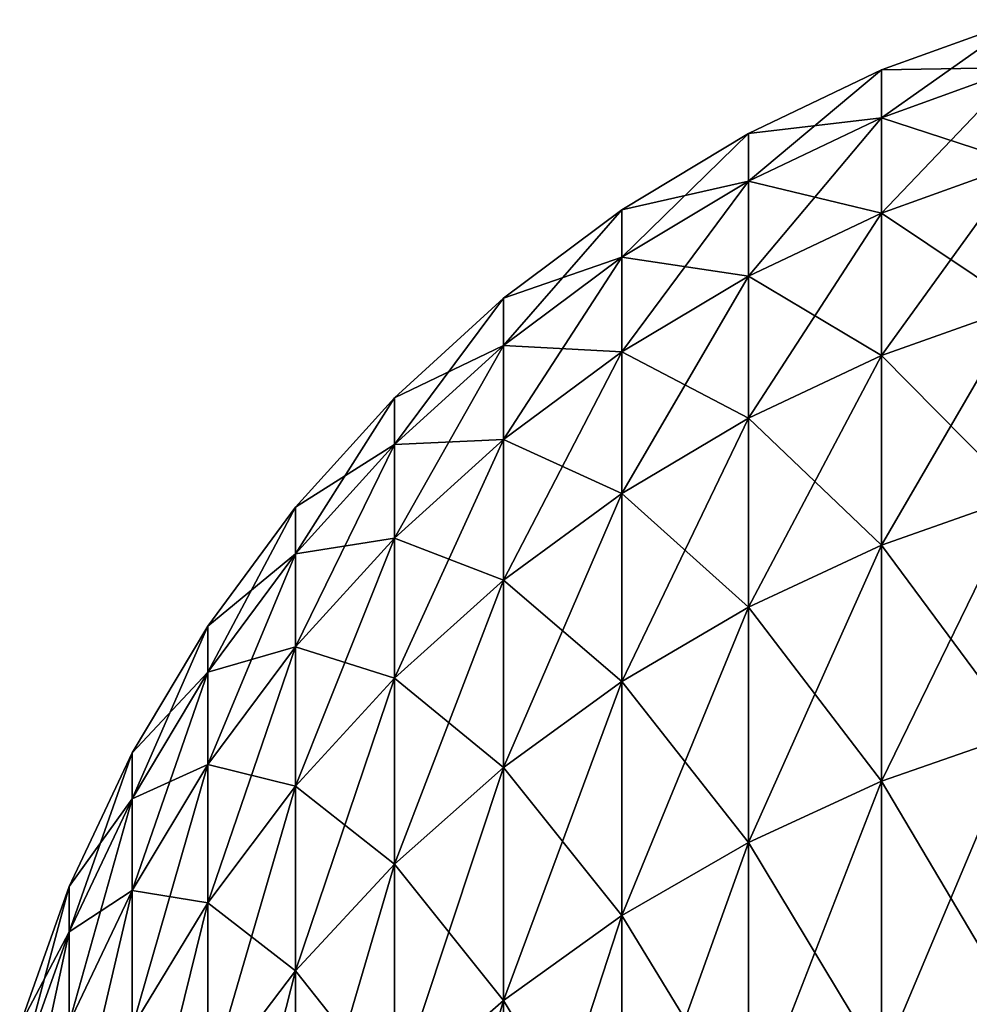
# Model space of a CAD drawing. Header units: metres. Extents: x -46 to 104, y -30 to 30.
# Tile 366 of 656: x 17.543 to 18.172, y 11.299 to 11.952. Entities that reach past the tile are written whole.
import ezdxf

# ---------------------------------------------------------------- set-up
doc = ezdxf.new("R2010")
doc.units = ezdxf.units.M
doc.layers.add('solid_26_000_502_XXX', color=7, linetype='CONTINUOUS')

msp = doc.modelspace()

# ---------------------------------------------------------------- linework, layer by layer
at = {"layer": 'solid_26_000_502_XXX'}
for points in [[(18.205557, 11.951705, 611.692139), (18.113604, 11.918381, 611.693054), (18.113604, 11.918381, 612.306946)], [(18.205557, 11.951705, 611.692139), (18.205557, 11.920012, 611.077332), (18.113604, 11.918381, 611.693054)], [(18.205557, 11.951705, 612.307861), (18.113604, 11.918381, 612.306946), (18.113604, 11.886775, 612.920105)], [(18.205557, 11.951705, 612.307861), (18.205557, 11.951705, 611.692139), (18.113604, 11.918381, 612.306946)], [(18.205557, 11.920012, 612.922668), (18.205557, 11.951705, 612.307861), (18.113604, 11.886775, 612.920105)], [(18.205557, 11.951705, -0.307834), (18.113604, 11.918381, -0.306975), (18.113604, 11.918381, 0.306975)], [(18.205557, 11.951705, -0.307834), (18.205557, 11.920012, -0.922684), (18.113604, 11.918381, -0.306975)], [(18.205557, 11.951705, 0.307834), (18.113604, 11.918381, 0.306975), (18.113604, 11.886775, 0.920112)], [(18.205557, 11.951705, 0.307834), (18.205557, 11.951705, -0.307834), (18.113604, 11.918381, 0.306975)], [(18.205557, 11.920012, 0.922684), (18.205557, 11.951705, 0.307834), (18.113604, 11.886775, 0.920112)], [(18.113604, 11.918381, 611.693054), (18.025349, 11.876235, 611.694092), (18.025349, 11.876235, 612.305908)], [(18.113604, 11.918381, 611.693054), (18.113604, 11.886775, 611.079895), (18.025349, 11.876235, 611.694092)], [(18.113604, 11.918381, 612.306946), (18.025349, 11.876235, 612.305908), (18.025349, 11.844742, 612.91687)], [(18.113604, 11.918381, 612.306946), (18.113604, 11.918381, 611.693054), (18.025349, 11.876235, 612.305908)], [(18.113604, 11.886775, 612.920105), (18.113604, 11.918381, 612.306946), (18.025349, 11.844742, 612.91687)], [(18.113604, 11.918381, -0.306975), (18.025349, 11.876235, -0.30589), (18.025349, 11.876235, 0.30589)], [(18.113604, 11.918381, -0.306975), (18.113604, 11.886775, -0.920112), (18.025349, 11.876235, -0.30589)], [(18.113604, 11.918381, 0.306975), (18.025349, 11.876235, 0.30589), (18.025349, 11.844742, 0.916858)], [(18.113604, 11.918381, 0.306975), (18.113604, 11.918381, -0.306975), (18.025349, 11.876235, 0.30589)], [(18.113604, 11.886775, 0.920112), (18.113604, 11.918381, 0.306975), (18.025349, 11.844742, 0.916858)], [(18.205557, 11.920012, 611.077332), (18.113604, 11.886775, 611.079895), (18.113604, 11.918381, 611.693054)], [(18.205557, 11.920012, 611.077332), (18.205557, 11.856709, 610.464905), (18.113604, 11.886775, 611.079895)], [(18.205557, 11.920012, 612.922668), (18.113604, 11.886775, 612.920105), (18.113604, 11.823648, 613.530823)], [(18.205557, 11.856709, 613.535095), (18.205557, 11.920012, 612.922668), (18.113604, 11.823648, 613.530823)], [(18.205557, 11.920012, -0.922684), (18.113604, 11.886775, -0.920112), (18.113604, 11.918381, -0.306975)], [(18.205557, 11.920012, -0.922684), (18.205557, 11.856709, -1.535088), (18.113604, 11.886775, -0.920112)], [(18.205557, 11.920012, 0.922684), (18.113604, 11.886775, 0.920112), (18.113604, 11.823648, 1.530808)], [(18.205557, 11.856709, 1.535088), (18.205557, 11.920012, 0.922684), (18.113604, 11.823648, 1.530808)], [(18.113604, 11.886775, 611.079895), (18.025349, 11.844742, 611.08313), (18.025349, 11.876235, 611.694092)], [(18.113604, 11.886775, 611.079895), (18.113604, 11.823648, 610.469177), (18.025349, 11.844742, 611.08313)], [(18.113604, 11.886775, 612.920105), (18.025349, 11.844742, 612.91687), (18.025349, 11.781837, 613.525391)], [(18.113604, 11.823648, 613.530823), (18.113604, 11.886775, 612.920105), (18.025349, 11.781837, 613.525391)], [(18.113604, 11.886775, -0.920112), (18.025349, 11.844742, -0.916858), (18.025349, 11.876235, -0.30589)], [(18.113604, 11.886775, -0.920112), (18.113604, 11.823648, -1.530808), (18.025349, 11.844742, -0.916858)], [(18.113604, 11.886775, 0.920112), (18.025349, 11.844742, 0.916858), (18.025349, 11.781837, 1.525395)], [(18.113604, 11.823648, 1.530808), (18.113604, 11.886775, 0.920112), (18.025349, 11.781837, 1.525395)], [(18.205557, 11.856709, 610.464905), (18.113604, 11.823648, 610.469177), (18.113604, 11.886775, 611.079895)], [(18.205557, 11.856709, -1.535088), (18.113604, 11.823648, -1.530808), (18.113604, 11.886775, -0.920112)], [(18.025349, 11.876235, 611.694092), (17.941633, 11.825672, 611.695435), (17.941633, 11.825672, 612.304565)], [(18.025349, 11.876235, 611.694092), (18.025349, 11.844742, 611.08313), (17.941633, 11.825672, 611.695435)], [(18.025349, 11.876235, 612.305908), (17.941633, 11.825672, 612.304565), (17.941633, 11.794312, 612.912964)], [(18.025349, 11.876235, 612.305908), (18.025349, 11.876235, 611.694092), (17.941633, 11.825672, 612.304565)], [(18.025349, 11.844742, 612.91687), (18.025349, 11.876235, 612.305908), (17.941633, 11.794312, 612.912964)], [(18.025349, 11.876235, -0.30589), (17.941633, 11.825672, -0.304587), (17.941633, 11.825672, 0.304587)], [(18.025349, 11.876235, -0.30589), (18.025349, 11.844742, -0.916858), (17.941633, 11.825672, -0.304587)], [(18.025349, 11.876235, 0.30589), (17.941633, 11.825672, 0.304587), (17.941633, 11.794312, 0.912954)], [(18.025349, 11.876235, 0.30589), (18.025349, 11.876235, -0.30589), (17.941633, 11.825672, 0.304587)], [(18.025349, 11.844742, 0.916858), (18.025349, 11.876235, 0.30589), (17.941633, 11.794312, 0.912954)], [(18.205557, 11.856709, 610.464905), (18.205557, 11.761963, 609.856567), (18.113604, 11.823648, 610.469177)], [(18.205557, 11.856709, 613.535095), (18.113604, 11.823648, 613.530823), (18.113604, 11.729167, 614.137451)], [(18.205557, 11.761963, 614.143433), (18.205557, 11.856709, 613.535095), (18.113604, 11.729167, 614.137451)], [(18.205557, 11.856709, -1.535088), (18.205557, 11.761963, -2.143421), (18.113604, 11.823648, -1.530808)], [(18.205557, 11.856709, 1.535088), (18.113604, 11.823648, 1.530808), (18.113604, 11.729167, 2.137445)], [(18.205557, 11.761963, 2.143421), (18.205557, 11.856709, 1.535088), (18.113604, 11.729167, 2.137445)], [(18.025349, 11.844742, 611.08313), (17.941633, 11.794312, 611.087036), (17.941633, 11.825672, 611.695435)], [(18.025349, 11.844742, 611.08313), (18.025349, 11.781837, 610.474609), (17.941633, 11.794312, 611.087036)], [(18.025349, 11.844742, 612.91687), (17.941633, 11.794312, 612.912964), (17.941633, 11.731677, 613.518921)], [(18.025349, 11.781837, 613.525391), (18.025349, 11.844742, 612.91687), (17.941633, 11.731677, 613.518921)], [(18.025349, 11.844742, -0.916858), (17.941633, 11.794312, -0.912954), (17.941633, 11.825672, -0.304587)], [(18.025349, 11.844742, -0.916858), (18.025349, 11.781837, -1.525395), (17.941633, 11.794312, -0.912954)], [(18.025349, 11.844742, 0.916858), (17.941633, 11.794312, 0.912954), (17.941633, 11.731677, 1.5189)], [(18.025349, 11.781837, 1.525395), (18.025349, 11.844742, 0.916858), (17.941633, 11.731677, 1.5189)], [(18.113604, 11.823648, 610.469177), (18.025349, 11.781837, 610.474609), (18.025349, 11.844742, 611.08313)], [(18.113604, 11.823648, -1.530808), (18.025349, 11.781837, -1.525395), (18.025349, 11.844742, -0.916858)], [(17.941633, 11.825672, 611.695435), (17.86326, 11.767176, 611.696899), (17.86326, 11.767176, 612.303101)], [(17.941633, 11.825672, 611.695435), (17.941633, 11.794312, 611.087036), (17.86326, 11.767176, 611.696899)], [(17.941633, 11.825672, 612.304565), (17.86326, 11.767176, 612.303101), (17.86326, 11.735971, 612.908447)], [(17.941633, 11.825672, 612.304565), (17.941633, 11.825672, 611.695435), (17.86326, 11.767176, 612.303101)], [(17.941633, 11.794312, 612.912964), (17.941633, 11.825672, 612.304565), (17.86326, 11.735971, 612.908447)], [(17.941633, 11.825672, -0.304587), (17.86326, 11.767176, -0.303081), (17.86326, 11.767176, 0.303081)], [(17.941633, 11.825672, -0.304587), (17.941633, 11.794312, -0.912954), (17.86326, 11.767176, -0.303081)], [(17.941633, 11.825672, 0.304587), (17.86326, 11.767176, 0.303081), (17.86326, 11.735971, 0.908438)], [(17.941633, 11.825672, 0.304587), (17.941633, 11.825672, -0.304587), (17.86326, 11.767176, 0.303081)], [(17.941633, 11.794312, 0.912954), (17.941633, 11.825672, 0.304587), (17.86326, 11.735971, 0.908438)], [(18.113604, 11.823648, 610.469177), (18.113604, 11.729167, 609.862549), (18.025349, 11.781837, 610.474609)], [(18.113604, 11.823648, 613.530823), (18.025349, 11.781837, 613.525391), (18.025349, 11.687691, 614.129883)], [(18.113604, 11.729167, 614.137451), (18.113604, 11.823648, 613.530823), (18.025349, 11.687691, 614.129883)], [(18.113604, 11.823648, -1.530808), (18.113604, 11.729167, -2.137445), (18.025349, 11.781837, -1.525395)], [(18.113604, 11.823648, 1.530808), (18.025349, 11.781837, 1.525395), (18.025349, 11.687691, 2.129887)], [(18.113604, 11.729167, 2.137445), (18.113604, 11.823648, 1.530808), (18.025349, 11.687691, 2.129887)], [(18.205557, 11.761963, 609.856567), (18.113604, 11.729167, 609.862549), (18.113604, 11.823648, 610.469177)], [(18.205557, 11.761963, -2.143421), (18.113604, 11.729167, -2.137445), (18.113604, 11.823648, -1.530808)], [(17.941633, 11.794312, 611.087036), (17.86326, 11.735971, 611.091553), (17.86326, 11.767176, 611.696899)], [(17.941633, 11.794312, 611.087036), (17.941633, 11.731677, 610.481079), (17.86326, 11.735971, 611.091553)], [(17.941633, 11.794312, 612.912964), (17.86326, 11.735971, 612.908447), (17.86326, 11.673645, 613.511414)], [(17.941633, 11.731677, 613.518921), (17.941633, 11.794312, 612.912964), (17.86326, 11.673645, 613.511414)], [(17.941633, 11.794312, -0.912954), (17.86326, 11.735971, -0.908438), (17.86326, 11.767176, -0.303081)], [(17.941633, 11.794312, -0.912954), (17.941633, 11.731677, -1.5189), (17.86326, 11.735971, -0.908438)], [(17.941633, 11.794312, 0.912954), (17.86326, 11.735971, 0.908438), (17.86326, 11.673645, 1.511387)], [(17.941633, 11.731677, 1.5189), (17.941633, 11.794312, 0.912954), (17.86326, 11.673645, 1.511387)], [(18.025349, 11.781837, 610.474609), (17.941633, 11.731677, 610.481079), (17.941633, 11.794312, 611.087036)], [(18.025349, 11.781837, -1.525395), (17.941633, 11.731677, -1.5189), (17.941633, 11.794312, -0.912954)], [(18.025349, 11.781837, 610.474609), (18.025349, 11.687691, 609.870117), (17.941633, 11.731677, 610.481079)], [(18.025349, 11.781837, 613.525391), (17.941633, 11.731677, 613.518921), (17.941633, 11.637931, 614.120789)], [(18.025349, 11.687691, 614.129883), (18.025349, 11.781837, 613.525391), (17.941633, 11.637931, 614.120789)], [(18.025349, 11.781837, -1.525395), (18.025349, 11.687691, -2.129887), (17.941633, 11.731677, -1.5189)], [(18.025349, 11.781837, 1.525395), (17.941633, 11.731677, 1.5189), (17.941633, 11.637931, 2.120819)], [(18.025349, 11.687691, 2.129887), (18.025349, 11.781837, 1.525395), (17.941633, 11.637931, 2.120819)], [(18.113604, 11.729167, 609.862549), (18.025349, 11.687691, 609.870117), (18.025349, 11.781837, 610.474609)], [(18.113604, 11.729167, -2.137445), (18.025349, 11.687691, -2.129887), (18.025349, 11.781837, -1.525395)], [(17.86326, 11.767176, 611.696899), (17.790977, 11.701304, 611.698608), (17.790977, 11.701304, 612.301392)], [(17.86326, 11.767176, 611.696899), (17.86326, 11.735971, 611.091553), (17.790977, 11.701304, 611.698608)], [(17.86326, 11.767176, 612.303101), (17.790977, 11.701304, 612.301392), (17.790977, 11.670275, 612.903381)], [(17.86326, 11.767176, 612.303101), (17.86326, 11.767176, 611.696899), (17.790977, 11.701304, 612.301392)], [(17.86326, 11.735971, 612.908447), (17.86326, 11.767176, 612.303101), (17.790977, 11.670275, 612.903381)], [(17.86326, 11.767176, -0.303081), (17.790977, 11.701304, -0.301384), (17.790977, 11.701304, 0.301384)], [(17.86326, 11.767176, -0.303081), (17.86326, 11.735971, -0.908438), (17.790977, 11.701304, -0.301384)], [(17.86326, 11.767176, 0.303081), (17.790977, 11.701304, 0.301384), (17.790977, 11.670275, 0.903353)], [(17.86326, 11.767176, 0.303081), (17.86326, 11.767176, -0.303081), (17.790977, 11.701304, 0.301384)], [(17.86326, 11.735971, 0.908438), (17.86326, 11.767176, 0.303081), (17.790977, 11.670275, 0.903353)], [(18.205557, 11.761963, 609.856567), (18.205557, 11.636026, 609.253906), (18.113604, 11.729167, 609.862549)], [(18.205557, 11.761963, 614.143433), (18.113604, 11.729167, 614.137451), (18.113604, 11.603582, 614.738403)], [(18.205557, 11.636026, 614.746094), (18.205557, 11.761963, 614.143433), (18.113604, 11.603582, 614.738403)], [(18.205557, 11.761963, -2.143421), (18.205557, 11.636026, -2.746071), (18.113604, 11.729167, -2.137445)], [(18.205557, 11.761963, 2.143421), (18.113604, 11.729167, 2.137445), (18.113604, 11.603582, 2.738414)], [(18.205557, 11.636026, 2.746071), (18.205557, 11.761963, 2.143421), (18.113604, 11.603582, 2.738414)], [(17.86326, 11.735971, 611.091553), (17.790977, 11.670275, 611.096619), (17.790977, 11.701304, 611.698608)], [(17.86326, 11.735971, 611.091553), (17.86326, 11.673645, 610.488586), (17.790977, 11.670275, 611.096619)], [(17.86326, 11.735971, 612.908447), (17.790977, 11.670275, 612.903381), (17.790977, 11.608297, 613.50293)], [(17.86326, 11.673645, 613.511414), (17.86326, 11.735971, 612.908447), (17.790977, 11.608297, 613.50293)], [(17.86326, 11.735971, -0.908438), (17.790977, 11.670275, -0.903353), (17.790977, 11.701304, -0.301384)], [(17.86326, 11.735971, -0.908438), (17.86326, 11.673645, -1.511387), (17.790977, 11.670275, -0.903353)], [(17.86326, 11.735971, 0.908438), (17.790977, 11.670275, 0.903353), (17.790977, 11.608297, 1.502927)], [(17.86326, 11.673645, 1.511387), (17.86326, 11.735971, 0.908438), (17.790977, 11.608297, 1.502927)], [(17.941633, 11.731677, 610.481079), (17.86326, 11.673645, 610.488586), (17.86326, 11.735971, 611.091553)], [(17.941633, 11.731677, -1.5189), (17.86326, 11.673645, -1.511387), (17.86326, 11.735971, -0.908438)], [(17.941633, 11.731677, 610.481079), (17.941633, 11.637931, 609.879211), (17.86326, 11.673645, 610.488586)], [(17.941633, 11.731677, 613.518921), (17.86326, 11.673645, 613.511414), (17.86326, 11.580362, 614.110352)], [(17.941633, 11.637931, 614.120789), (17.941633, 11.731677, 613.518921), (17.86326, 11.580362, 614.110352)], [(17.941633, 11.731677, -1.5189), (17.941633, 11.637931, -2.120819), (17.86326, 11.673645, -1.511387)], [(17.941633, 11.731677, 1.5189), (17.86326, 11.673645, 1.511387), (17.86326, 11.580362, 2.110328)], [(17.941633, 11.637931, 2.120819), (17.941633, 11.731677, 1.5189), (17.86326, 11.580362, 2.110328)], [(18.025349, 11.687691, 609.870117), (17.941633, 11.637931, 609.879211), (17.941633, 11.731677, 610.481079)], [(18.025349, 11.687691, -2.129887), (17.941633, 11.637931, -2.120819), (17.941633, 11.731677, -1.5189)], [(18.113604, 11.729167, 609.862549), (18.113604, 11.603582, 609.261597), (18.025349, 11.687691, 609.870117)], [(18.113604, 11.729167, 614.137451), (18.025349, 11.687691, 614.129883), (18.025349, 11.56255, 614.72876)], [(18.113604, 11.603582, 614.738403), (18.113604, 11.729167, 614.137451), (18.025349, 11.56255, 614.72876)], [(18.113604, 11.729167, -2.137445), (18.113604, 11.603582, -2.738414), (18.025349, 11.687691, -2.129887)], [(18.113604, 11.729167, 2.137445), (18.025349, 11.687691, 2.129887), (18.025349, 11.56255, 2.72873)], [(18.113604, 11.603582, 2.738414), (18.113604, 11.729167, 2.137445), (18.025349, 11.56255, 2.72873)], [(18.205557, 11.636026, 609.253906), (18.113604, 11.603582, 609.261597), (18.113604, 11.729167, 609.862549)], [(18.205557, 11.636026, -2.746071), (18.113604, 11.603582, -2.738414), (18.113604, 11.729167, -2.137445)], [(17.790977, 11.701304, 611.698608), (17.725477, 11.62869, 611.7005), (17.725477, 11.62869, 612.2995)], [(17.790977, 11.701304, 611.698608), (17.790977, 11.670275, 611.096619), (17.725477, 11.62869, 611.7005)], [(17.790977, 11.701304, 612.301392), (17.725477, 11.62869, 612.2995), (17.725477, 11.597853, 612.897766)], [(17.790977, 11.701304, 612.301392), (17.790977, 11.701304, 611.698608), (17.725477, 11.62869, 612.2995)], [(17.790977, 11.670275, 612.903381), (17.790977, 11.701304, 612.301392), (17.725477, 11.597853, 612.897766)], [(17.790977, 11.701304, -0.301384), (17.725477, 11.62869, -0.299514), (17.725477, 11.62869, 0.299514)], [(17.790977, 11.701304, -0.301384), (17.790977, 11.670275, -0.903353), (17.725477, 11.62869, -0.299514)], [(17.790977, 11.701304, 0.301384), (17.725477, 11.62869, 0.299514), (17.725477, 11.597853, 0.897747)], [(17.790977, 11.701304, 0.301384), (17.790977, 11.701304, -0.301384), (17.725477, 11.62869, 0.299514)], [(17.790977, 11.670275, 0.903353), (17.790977, 11.701304, 0.301384), (17.725477, 11.597853, 0.897747)], [(18.025349, 11.687691, 609.870117), (18.025349, 11.56255, 609.27124), (17.941633, 11.637931, 609.879211)], [(18.025349, 11.687691, 614.129883), (17.941633, 11.637931, 614.120789), (17.941633, 11.513323, 614.717102)], [(18.025349, 11.56255, 614.72876), (18.025349, 11.687691, 614.129883), (17.941633, 11.513323, 614.717102)], [(18.025349, 11.687691, -2.129887), (18.025349, 11.56255, -2.72873), (17.941633, 11.637931, -2.120819)], [(18.025349, 11.687691, 2.129887), (17.941633, 11.637931, 2.120819), (17.941633, 11.513323, 2.717113)], [(18.025349, 11.56255, 2.72873), (18.025349, 11.687691, 2.129887), (17.941633, 11.513323, 2.717113)], [(18.113604, 11.603582, 609.261597), (18.025349, 11.56255, 609.27124), (18.025349, 11.687691, 609.870117)], [(18.113604, 11.603582, -2.738414), (18.025349, 11.56255, -2.72873), (18.025349, 11.687691, -2.129887)], [(17.790977, 11.670275, 611.096619), (17.725477, 11.597853, 611.102234), (17.725477, 11.62869, 611.7005)], [(17.790977, 11.670275, 611.096619), (17.790977, 11.608297, 610.49707), (17.725477, 11.597853, 611.102234)], [(17.790977, 11.670275, 612.903381), (17.725477, 11.597853, 612.897766), (17.725477, 11.536261, 613.493591)], [(17.790977, 11.608297, 613.50293), (17.790977, 11.670275, 612.903381), (17.725477, 11.536261, 613.493591)], [(17.790977, 11.670275, -0.903353), (17.725477, 11.597853, -0.897747), (17.725477, 11.62869, -0.299514)], [(17.790977, 11.670275, -0.903353), (17.790977, 11.608297, -1.502927), (17.725477, 11.597853, -0.897747)], [(17.790977, 11.670275, 0.903353), (17.725477, 11.597853, 0.897747), (17.725477, 11.536261, 1.4936)], [(17.790977, 11.608297, 1.502927), (17.790977, 11.670275, 0.903353), (17.725477, 11.536261, 1.4936)], [(17.86326, 11.673645, 610.488586), (17.790977, 11.608297, 610.49707), (17.790977, 11.670275, 611.096619)], [(17.86326, 11.673645, 610.488586), (17.86326, 11.580362, 609.889648), (17.790977, 11.608297, 610.49707)], [(17.86326, 11.673645, 613.511414), (17.790977, 11.608297, 613.50293), (17.790977, 11.515537, 614.098511)], [(17.86326, 11.580362, 614.110352), (17.86326, 11.673645, 613.511414), (17.790977, 11.515537, 614.098511)], [(17.86326, 11.673645, -1.511387), (17.790977, 11.608297, -1.502927), (17.790977, 11.670275, -0.903353)], [(17.86326, 11.673645, -1.511387), (17.86326, 11.580362, -2.110328), (17.790977, 11.608297, -1.502927)], [(17.86326, 11.673645, 1.511387), (17.790977, 11.608297, 1.502927), (17.790977, 11.515537, 2.098515)], [(17.86326, 11.580362, 2.110328), (17.86326, 11.673645, 1.511387), (17.790977, 11.515537, 2.098515)], [(17.941633, 11.637931, 609.879211), (17.86326, 11.580362, 609.889648), (17.86326, 11.673645, 610.488586)], [(17.941633, 11.637931, -2.120819), (17.86326, 11.580362, -2.110328), (17.86326, 11.673645, -1.511387)], [(17.941633, 11.637931, 609.879211), (17.941633, 11.513323, 609.282898), (17.86326, 11.580362, 609.889648)], [(17.941633, 11.637931, 614.120789), (17.86326, 11.580362, 614.110352), (17.86326, 11.456371, 614.703674)], [(17.941633, 11.513323, 614.717102), (17.941633, 11.637931, 614.120789), (17.86326, 11.456371, 614.703674)], [(17.941633, 11.637931, -2.120819), (17.941633, 11.513323, -2.717113), (17.86326, 11.580362, -2.110328)], [(17.941633, 11.637931, 2.120819), (17.86326, 11.580362, 2.110328), (17.86326, 11.456371, 2.703672)], [(17.941633, 11.513323, 2.717113), (17.941633, 11.637931, 2.120819), (17.86326, 11.456371, 2.703672)], [(18.025349, 11.56255, 609.27124), (17.941633, 11.513323, 609.282898), (17.941633, 11.637931, 609.879211)], [(18.025349, 11.56255, -2.72873), (17.941633, 11.513323, -2.717113), (17.941633, 11.637931, -2.120819)], [(18.205557, 11.636026, 609.253906), (18.205557, 11.479234, 608.658569), (18.113604, 11.603582, 609.261597)], [(18.205557, 11.636026, 614.746094), (18.113604, 11.603582, 614.738403), (18.113604, 11.447227, 615.332092)], [(18.205557, 11.479234, 615.341431), (18.205557, 11.636026, 614.746094), (18.113604, 11.447227, 615.332092)], [(18.205557, 11.636026, -2.746071), (18.205557, 11.479234, -3.341438), (18.113604, 11.603582, -2.738414)], [(18.205557, 11.636026, 2.746071), (18.113604, 11.603582, 2.738414), (18.113604, 11.447227, 3.332121)], [(18.205557, 11.479234, 3.341438), (18.205557, 11.636026, 2.746071), (18.113604, 11.447227, 3.332121)], [(17.725477, 11.62869, 611.7005), (17.667387, 11.550026, 611.702515), (17.667387, 11.550026, 612.297485)], [(17.725477, 11.62869, 611.7005), (17.725477, 11.597853, 611.102234), (17.667387, 11.550026, 611.702515)], [(17.725477, 11.62869, 612.2995), (17.667387, 11.550026, 612.297485), (17.667387, 11.519398, 612.891663)], [(17.725477, 11.62869, 612.2995), (17.725477, 11.62869, 611.7005), (17.667387, 11.550026, 612.297485)], [(17.725477, 11.597853, 612.897766), (17.725477, 11.62869, 612.2995), (17.667387, 11.519398, 612.891663)], [(17.725477, 11.62869, -0.299514), (17.667387, 11.550026, -0.297488), (17.667387, 11.550026, 0.297488)], [(17.725477, 11.62869, -0.299514), (17.725477, 11.597853, -0.897747), (17.667387, 11.550026, -0.297488)], [(17.725477, 11.62869, 0.299514), (17.667387, 11.550026, 0.297488), (17.667387, 11.519398, 0.891674)], [(17.725477, 11.62869, 0.299514), (17.725477, 11.62869, -0.299514), (17.667387, 11.550026, 0.297488)], [(17.725477, 11.597853, 0.897747), (17.725477, 11.62869, 0.299514), (17.667387, 11.519398, 0.891674)], [(17.790977, 11.608297, 610.49707), (17.725477, 11.536261, 610.506409), (17.725477, 11.597853, 611.102234)], [(17.790977, 11.608297, 610.49707), (17.790977, 11.515537, 609.901489), (17.725477, 11.536261, 610.506409)], [(17.790977, 11.608297, 613.50293), (17.725477, 11.536261, 613.493591), (17.725477, 11.444076, 614.08551)], [(17.790977, 11.515537, 614.098511), (17.790977, 11.608297, 613.50293), (17.725477, 11.444076, 614.08551)], [(17.790977, 11.608297, -1.502927), (17.725477, 11.536261, -1.4936), (17.725477, 11.597853, -0.897747)], [(17.790977, 11.608297, -1.502927), (17.790977, 11.515537, -2.098515), (17.725477, 11.536261, -1.4936)], [(17.790977, 11.608297, 1.502927), (17.725477, 11.536261, 1.4936), (17.725477, 11.444076, 2.085492)], [(17.790977, 11.515537, 2.098515), (17.790977, 11.608297, 1.502927), (17.725477, 11.444076, 2.085492)], [(17.86326, 11.580362, 609.889648), (17.790977, 11.515537, 609.901489), (17.790977, 11.608297, 610.49707)], [(17.86326, 11.580362, -2.110328), (17.790977, 11.515537, -2.098515), (17.790977, 11.608297, -1.502927)], [(18.113604, 11.603582, 609.261597), (18.113604, 11.447227, 608.667908), (18.025349, 11.56255, 609.27124)], [(18.113604, 11.603582, 614.738403), (18.025349, 11.56255, 614.72876), (18.025349, 11.406747, 615.320312)], [(18.113604, 11.447227, 615.332092), (18.113604, 11.603582, 614.738403), (18.025349, 11.406747, 615.320312)], [(18.113604, 11.603582, -2.738414), (18.113604, 11.447227, -3.332121), (18.025349, 11.56255, -2.72873)], [(18.113604, 11.603582, 2.738414), (18.025349, 11.56255, 2.72873), (18.025349, 11.406747, 3.320338)], [(18.113604, 11.447227, 3.332121), (18.113604, 11.603582, 2.738414), (18.025349, 11.406747, 3.320338)], [(18.205557, 11.479234, 608.658569), (18.113604, 11.447227, 608.667908), (18.113604, 11.603582, 609.261597)], [(18.205557, 11.479234, -3.341438), (18.113604, 11.447227, -3.332121), (18.113604, 11.603582, -2.738414)], [(17.725477, 11.597853, 611.102234), (17.667387, 11.519398, 611.108337), (17.667387, 11.550026, 611.702515)], [(17.725477, 11.597853, 611.102234), (17.725477, 11.536261, 610.506409), (17.667387, 11.519398, 611.108337)], [(17.725477, 11.597853, 612.897766), (17.667387, 11.519398, 612.891663), (17.667387, 11.458221, 613.483521)], [(17.725477, 11.536261, 613.493591), (17.725477, 11.597853, 612.897766), (17.667387, 11.458221, 613.483521)], [(17.725477, 11.597853, -0.897747), (17.667387, 11.519398, -0.891674), (17.667387, 11.550026, -0.297488)], [(17.725477, 11.597853, -0.897747), (17.725477, 11.536261, -1.4936), (17.667387, 11.519398, -0.891674)], [(17.725477, 11.597853, 0.897747), (17.667387, 11.519398, 0.891674), (17.667387, 11.458221, 1.483496)], [(17.725477, 11.536261, 1.4936), (17.725477, 11.597853, 0.897747), (17.667387, 11.458221, 1.483496)], [(17.86326, 11.580362, 609.889648), (17.86326, 11.456371, 609.296326), (17.790977, 11.515537, 609.901489)], [(17.86326, 11.580362, 614.110352), (17.790977, 11.515537, 614.098511), (17.790977, 11.39224, 614.688538)], [(17.86326, 11.456371, 614.703674), (17.86326, 11.580362, 614.110352), (17.790977, 11.39224, 614.688538)], [(17.86326, 11.580362, -2.110328), (17.86326, 11.456371, -2.703672), (17.790977, 11.515537, -2.098515)], [(17.86326, 11.580362, 2.110328), (17.790977, 11.515537, 2.098515), (17.790977, 11.39224, 2.688538)], [(17.86326, 11.456371, 2.703672), (17.86326, 11.580362, 2.110328), (17.790977, 11.39224, 2.688538)], [(17.941633, 11.513323, 609.282898), (17.86326, 11.456371, 609.296326), (17.86326, 11.580362, 609.889648)], [(17.941633, 11.513323, -2.717113), (17.86326, 11.456371, -2.703672), (17.86326, 11.580362, -2.110328)], [(18.025349, 11.56255, 609.27124), (18.025349, 11.406747, 608.679688), (17.941633, 11.513323, 609.282898)], [(18.025349, 11.56255, 614.72876), (17.941633, 11.513323, 614.717102), (17.941633, 11.358183, 615.306213)], [(18.025349, 11.406747, 615.320312), (18.025349, 11.56255, 614.72876), (17.941633, 11.358183, 615.306213)], [(18.025349, 11.56255, -2.72873), (18.025349, 11.406747, -3.320338), (17.941633, 11.513323, -2.717113)], [(18.025349, 11.56255, 2.72873), (17.941633, 11.513323, 2.717113), (17.941633, 11.358183, 3.306202)], [(18.025349, 11.406747, 3.320338), (18.025349, 11.56255, 2.72873), (17.941633, 11.358183, 3.306202)], [(18.113604, 11.447227, 608.667908), (18.025349, 11.406747, 608.679688), (18.025349, 11.56255, 609.27124)], [(18.113604, 11.447227, -3.332121), (18.025349, 11.406747, -3.320338), (18.025349, 11.56255, -2.72873)], [(17.667387, 11.550026, 611.702515), (17.617264, 11.466065, 611.704651), (17.617264, 11.466065, 612.295349)], [(17.667387, 11.550026, 611.702515), (17.667387, 11.519398, 611.108337), (17.617264, 11.466065, 611.704651)], [(17.667387, 11.550026, 612.297485), (17.617264, 11.466065, 612.295349), (17.617264, 11.435659, 612.885193)], [(17.667387, 11.550026, 612.297485), (17.667387, 11.550026, 611.702515), (17.617264, 11.466065, 612.295349)], [(17.667387, 11.519398, 612.891663), (17.667387, 11.550026, 612.297485), (17.617264, 11.435659, 612.885193)], [(17.667387, 11.550026, -0.297488), (17.617264, 11.466065, -0.295325), (17.617264, 11.466065, 0.295325)], [(17.667387, 11.550026, -0.297488), (17.667387, 11.519398, -0.891674), (17.617264, 11.466065, -0.295325)], [(17.667387, 11.550026, 0.297488), (17.617264, 11.466065, 0.295325), (17.617264, 11.435659, 0.885192)], [(17.667387, 11.550026, 0.297488), (17.667387, 11.550026, -0.297488), (17.617264, 11.466065, 0.295325)], [(17.667387, 11.519398, 0.891674), (17.667387, 11.550026, 0.297488), (17.617264, 11.435659, 0.885192)], [(17.725477, 11.536261, 610.506409), (17.667387, 11.458221, 610.516479), (17.667387, 11.519398, 611.108337)], [(17.725477, 11.536261, 610.506409), (17.725477, 11.444076, 609.91449), (17.667387, 11.458221, 610.516479)], [(17.725477, 11.536261, 613.493591), (17.667387, 11.458221, 613.483521), (17.667387, 11.36666, 614.071411)], [(17.725477, 11.444076, 614.08551), (17.725477, 11.536261, 613.493591), (17.667387, 11.36666, 614.071411)], [(17.725477, 11.536261, -1.4936), (17.667387, 11.458221, -1.483496), (17.667387, 11.519398, -0.891674)], [(17.725477, 11.536261, -1.4936), (17.725477, 11.444076, -2.085492), (17.667387, 11.458221, -1.483496)], [(17.725477, 11.536261, 1.4936), (17.667387, 11.458221, 1.483496), (17.667387, 11.36666, 2.071384)], [(17.725477, 11.444076, 2.085492), (17.725477, 11.536261, 1.4936), (17.667387, 11.36666, 2.071384)], [(17.790977, 11.515537, 609.901489), (17.725477, 11.444076, 609.91449), (17.725477, 11.536261, 610.506409)], [(17.790977, 11.515537, -2.098515), (17.725477, 11.444076, -2.085492), (17.725477, 11.536261, -1.4936)], [(17.667387, 11.519398, 611.108337), (17.617264, 11.435659, 611.114807), (17.617264, 11.466065, 611.704651)], [(17.667387, 11.519398, 611.108337), (17.667387, 11.458221, 610.516479), (17.617264, 11.435659, 611.114807)], [(17.667387, 11.519398, 612.891663), (17.617264, 11.435659, 612.885193), (17.617264, 11.374928, 613.472717)], [(17.667387, 11.458221, 613.483521), (17.667387, 11.519398, 612.891663), (17.617264, 11.374928, 613.472717)], [(17.667387, 11.519398, -0.891674), (17.617264, 11.435659, -0.885192), (17.617264, 11.466065, -0.295325)], [(17.667387, 11.519398, -0.891674), (17.667387, 11.458221, -1.483496), (17.617264, 11.435659, -0.885192)], [(17.667387, 11.519398, 0.891674), (17.617264, 11.435659, 0.885192), (17.617264, 11.374928, 1.472712)], [(17.667387, 11.458221, 1.483496), (17.667387, 11.519398, 0.891674), (17.617264, 11.374928, 1.472712)], [(17.790977, 11.515537, 609.901489), (17.790977, 11.39224, 609.311462), (17.725477, 11.444076, 609.91449)], [(17.790977, 11.515537, 614.098511), (17.725477, 11.444076, 614.08551), (17.725477, 11.321544, 614.671875)], [(17.790977, 11.39224, 614.688538), (17.790977, 11.515537, 614.098511), (17.725477, 11.321544, 614.671875)], [(17.790977, 11.515537, -2.098515), (17.790977, 11.39224, -2.688538), (17.725477, 11.444076, -2.085492)], [(17.790977, 11.515537, 2.098515), (17.725477, 11.444076, 2.085492), (17.725477, 11.321544, 2.671853)], [(17.790977, 11.39224, 2.688538), (17.790977, 11.515537, 2.098515), (17.725477, 11.321544, 2.671853)], [(17.86326, 11.456371, 609.296326), (17.790977, 11.39224, 609.311462), (17.790977, 11.515537, 609.901489)], [(17.86326, 11.456371, -2.703672), (17.790977, 11.39224, -2.688538), (17.790977, 11.515537, -2.098515)], [(17.941633, 11.513323, 609.282898), (17.941633, 11.358183, 608.693787), (17.86326, 11.456371, 609.296326)], [(17.941633, 11.513323, 614.717102), (17.86326, 11.456371, 614.703674), (17.86326, 11.301999, 615.289856)], [(17.941633, 11.358183, 615.306213), (17.941633, 11.513323, 614.717102), (17.86326, 11.301999, 615.289856)], [(17.941633, 11.513323, -2.717113), (17.941633, 11.358183, -3.306202), (17.86326, 11.456371, -2.703672)], [(17.941633, 11.513323, 2.717113), (17.86326, 11.456371, 2.703672), (17.86326, 11.301999, 3.289847)], [(17.941633, 11.358183, 3.306202), (17.941633, 11.513323, 2.717113), (17.86326, 11.301999, 3.289847)], [(18.025349, 11.406747, 608.679688), (17.941633, 11.358183, 608.693787), (17.941633, 11.513323, 609.282898)], [(18.025349, 11.406747, -3.320338), (17.941633, 11.358183, -3.306202), (17.941633, 11.513323, -2.717113)], [(18.205557, 11.479234, 608.658569), (18.205557, 11.292001, 608.072083), (18.113604, 11.447227, 608.667908)], [(18.205557, 11.479234, 615.341431), (18.113604, 11.447227, 615.332092), (18.113604, 11.260515, 615.916992)], [(18.205557, 11.292001, 615.927917), (18.205557, 11.479234, 615.341431), (18.113604, 11.260515, 615.916992)], [(18.205557, 11.479234, -3.341438), (18.205557, 11.292001, -3.927944), (18.113604, 11.447227, -3.332121)], [(18.205557, 11.479234, 3.341438), (18.113604, 11.447227, 3.332121), (18.113604, 11.260515, 3.916992)], [(18.205557, 11.292001, 3.927944), (18.205557, 11.479234, 3.341438), (18.113604, 11.260515, 3.916992)], [(17.617264, 11.466065, 611.704651), (17.575584, 11.377611, 611.70697), (17.575584, 11.377611, 612.29303)], [(17.617264, 11.466065, 611.704651), (17.617264, 11.435659, 611.114807), (17.575584, 11.377611, 611.70697)], [(17.617264, 11.466065, 612.295349), (17.575584, 11.377611, 612.29303), (17.575584, 11.34744, 612.878357)], [(17.617264, 11.466065, 612.295349), (17.617264, 11.466065, 611.704651), (17.575584, 11.377611, 612.29303)], [(17.617264, 11.435659, 612.885193), (17.617264, 11.466065, 612.295349), (17.575584, 11.34744, 612.878357)], [(17.617264, 11.466065, -0.295325), (17.575584, 11.377611, -0.293047), (17.575584, 11.377611, 0.293047)], [(17.617264, 11.466065, -0.295325), (17.617264, 11.435659, -0.885192), (17.575584, 11.377611, -0.293047)], [(17.617264, 11.466065, 0.295325), (17.575584, 11.377611, 0.293047), (17.575584, 11.34744, 0.878364)], [(17.617264, 11.466065, 0.295325), (17.617264, 11.466065, -0.295325), (17.575584, 11.377611, 0.293047)], [(17.617264, 11.435659, 0.885192), (17.617264, 11.466065, 0.295325), (17.575584, 11.34744, 0.878364)], [(17.667387, 11.458221, 610.516479), (17.617264, 11.374928, 610.527283), (17.617264, 11.435659, 611.114807)], [(17.667387, 11.458221, 610.516479), (17.667387, 11.36666, 609.928589), (17.617264, 11.374928, 610.527283)], [(17.667387, 11.458221, 613.483521), (17.617264, 11.374928, 613.472717), (17.617264, 11.284033, 614.056335)], [(17.667387, 11.36666, 614.071411), (17.667387, 11.458221, 613.483521), (17.617264, 11.284033, 614.056335)], [(17.667387, 11.458221, -1.483496), (17.617264, 11.374928, -1.472712), (17.617264, 11.435659, -0.885192)], [(17.667387, 11.458221, -1.483496), (17.667387, 11.36666, -2.071384), (17.617264, 11.374928, -1.472712)], [(17.667387, 11.458221, 1.483496), (17.617264, 11.374928, 1.472712), (17.617264, 11.284033, 2.056327)], [(17.667387, 11.36666, 2.071384), (17.667387, 11.458221, 1.483496), (17.617264, 11.284033, 2.056327)], [(17.725477, 11.444076, 609.91449), (17.667387, 11.36666, 609.928589), (17.667387, 11.458221, 610.516479)], [(17.725477, 11.444076, -2.085492), (17.667387, 11.36666, -2.071384), (17.667387, 11.458221, -1.483496)], [(17.86326, 11.456371, 609.296326), (17.86326, 11.301999, 608.710144), (17.790977, 11.39224, 609.311462)], [(17.86326, 11.456371, 614.703674), (17.790977, 11.39224, 614.688538), (17.790977, 11.238732, 615.271423)], [(17.86326, 11.301999, 615.289856), (17.86326, 11.456371, 614.703674), (17.790977, 11.238732, 615.271423)], [(17.86326, 11.456371, -2.703672), (17.86326, 11.301999, -3.289847), (17.790977, 11.39224, -2.688538)], [(17.86326, 11.456371, 2.703672), (17.790977, 11.39224, 2.688538), (17.790977, 11.238732, 3.271431)], [(17.86326, 11.301999, 3.289847), (17.86326, 11.456371, 2.703672), (17.790977, 11.238732, 3.271431)], [(17.941633, 11.358183, 608.693787), (17.86326, 11.301999, 608.710144), (17.86326, 11.456371, 609.296326)], [(17.941633, 11.358183, -3.306202), (17.86326, 11.301999, -3.289847), (17.86326, 11.456371, -2.703672)], [(18.113604, 11.447227, 608.667908), (18.113604, 11.260515, 608.083008), (18.025349, 11.406747, 608.679688)], [(18.113604, 11.447227, 615.332092), (18.025349, 11.406747, 615.320312), (18.025349, 11.220696, 615.903137)], [(18.113604, 11.260515, 615.916992), (18.113604, 11.447227, 615.332092), (18.025349, 11.220696, 615.903137)], [(18.113604, 11.447227, -3.332121), (18.113604, 11.260515, -3.916992), (18.025349, 11.406747, -3.320338)], [(18.113604, 11.447227, 3.332121), (18.025349, 11.406747, 3.320338), (18.025349, 11.220696, 3.903141)], [(18.113604, 11.260515, 3.916992), (18.113604, 11.447227, 3.332121), (18.025349, 11.220696, 3.903141)], [(18.205557, 11.292001, 608.072083), (18.113604, 11.260515, 608.083008), (18.113604, 11.447227, 608.667908)], [(18.205557, 11.292001, -3.927944), (18.113604, 11.260515, -3.916992), (18.113604, 11.447227, -3.332121)], [(17.725477, 11.444076, 609.91449), (17.725477, 11.321544, 609.328125), (17.667387, 11.36666, 609.928589)], [(17.725477, 11.444076, 614.08551), (17.667387, 11.36666, 614.071411), (17.667387, 11.244957, 614.653809)], [(17.725477, 11.321544, 614.671875), (17.725477, 11.444076, 614.08551), (17.667387, 11.244957, 614.653809)], [(17.725477, 11.444076, -2.085492), (17.725477, 11.321544, -2.671853), (17.667387, 11.36666, -2.071384)], [(17.725477, 11.444076, 2.085492), (17.667387, 11.36666, 2.071384), (17.667387, 11.244957, 2.653779)], [(17.725477, 11.321544, 2.671853), (17.725477, 11.444076, 2.085492), (17.667387, 11.244957, 2.653779)], [(17.790977, 11.39224, 609.311462), (17.725477, 11.321544, 609.328125), (17.725477, 11.444076, 609.91449)], [(17.790977, 11.39224, -2.688538), (17.725477, 11.321544, -2.671853), (17.725477, 11.444076, -2.085492)], [(17.617264, 11.435659, 611.114807), (17.575584, 11.34744, 611.121643), (17.575584, 11.377611, 611.70697)], [(17.617264, 11.435659, 611.114807), (17.617264, 11.374928, 610.527283), (17.575584, 11.34744, 611.121643)], [(17.617264, 11.435659, 612.885193), (17.575584, 11.34744, 612.878357), (17.575584, 11.287177, 613.461365)], [(17.617264, 11.374928, 613.472717), (17.617264, 11.435659, 612.885193), (17.575584, 11.287177, 613.461365)], [(17.617264, 11.435659, -0.885192), (17.575584, 11.34744, -0.878364), (17.575584, 11.377611, -0.293047)], [(17.617264, 11.435659, -0.885192), (17.617264, 11.374928, -1.472712), (17.575584, 11.34744, -0.878364)], [(17.617264, 11.435659, 0.885192), (17.575584, 11.34744, 0.878364), (17.575584, 11.287177, 1.461351)], [(17.617264, 11.374928, 1.472712), (17.617264, 11.435659, 0.885192), (17.575584, 11.287177, 1.461351)], [(18.025349, 11.406747, 608.679688), (18.025349, 11.220696, 608.096863), (17.941633, 11.358183, 608.693787)], [(18.025349, 11.406747, 615.320312), (17.941633, 11.358183, 615.306213), (17.941633, 11.172924, 615.886536)], [(18.025349, 11.220696, 615.903137), (18.025349, 11.406747, 615.320312), (17.941633, 11.172924, 615.886536)], [(18.025349, 11.406747, -3.320338), (18.025349, 11.220696, -3.903141), (17.941633, 11.358183, -3.306202)], [(18.025349, 11.406747, 3.320338), (17.941633, 11.358183, 3.306202), (17.941633, 11.172924, 3.886523)], [(18.025349, 11.220696, 3.903141), (18.025349, 11.406747, 3.320338), (17.941633, 11.172924, 3.886523)], [(18.113604, 11.260515, 608.083008), (18.025349, 11.220696, 608.096863), (18.025349, 11.406747, 608.679688)], [(18.113604, 11.260515, -3.916992), (18.025349, 11.220696, -3.903141), (18.025349, 11.406747, -3.320338)], [(17.790977, 11.39224, 609.311462), (17.790977, 11.238732, 608.728577), (17.725477, 11.321544, 609.328125)], [(17.790977, 11.39224, 614.688538), (17.725477, 11.321544, 614.671875), (17.725477, 11.168988, 615.25116)], [(17.790977, 11.238732, 615.271423), (17.790977, 11.39224, 614.688538), (17.725477, 11.168988, 615.25116)], [(17.790977, 11.39224, -2.688538), (17.790977, 11.238732, -3.271431), (17.725477, 11.321544, -2.671853)], [(17.790977, 11.39224, 2.688538), (17.725477, 11.321544, 2.671853), (17.725477, 11.168988, 3.25113)], [(17.790977, 11.238732, 3.271431), (17.790977, 11.39224, 2.688538), (17.725477, 11.168988, 3.25113)], [(17.86326, 11.301999, 608.710144), (17.790977, 11.238732, 608.728577), (17.790977, 11.39224, 609.311462)], [(17.86326, 11.301999, -3.289847), (17.790977, 11.238732, -3.271431), (17.790977, 11.39224, -2.688538)], [(17.575584, 11.377611, 611.70697), (17.542747, 11.285509, 611.709351), (17.542747, 11.285509, 612.290649)], [(17.575584, 11.377611, 611.70697), (17.575584, 11.34744, 611.121643), (17.542747, 11.285509, 611.709351)], [(17.575584, 11.377611, 612.29303), (17.542747, 11.285509, 612.290649), (17.542747, 11.255583, 612.871277)], [(17.575584, 11.377611, 612.29303), (17.575584, 11.377611, 611.70697), (17.542747, 11.285509, 612.290649)], [(17.575584, 11.34744, 612.878357), (17.575584, 11.377611, 612.29303), (17.542747, 11.255583, 612.871277)], [(17.575584, 11.377611, -0.293047), (17.542747, 11.285509, -0.290675), (17.542747, 11.285509, 0.290675)], [(17.575584, 11.377611, -0.293047), (17.575584, 11.34744, -0.878364), (17.542747, 11.285509, -0.290675)], [(17.575584, 11.377611, 0.293047), (17.542747, 11.285509, 0.290675), (17.542747, 11.255583, 0.871253)], [(17.575584, 11.377611, 0.293047), (17.575584, 11.377611, -0.293047), (17.542747, 11.285509, 0.290675)], [(17.575584, 11.34744, 0.878364), (17.575584, 11.377611, 0.293047), (17.542747, 11.255583, 0.871253)], [(17.617264, 11.374928, 610.527283), (17.575584, 11.287177, 610.538635), (17.575584, 11.34744, 611.121643)], [(17.617264, 11.374928, 610.527283), (17.617264, 11.284033, 609.943665), (17.575584, 11.287177, 610.538635)], [(17.617264, 11.374928, 613.472717), (17.575584, 11.287177, 613.461365), (17.575584, 11.196982, 614.040466)], [(17.617264, 11.284033, 614.056335), (17.617264, 11.374928, 613.472717), (17.575584, 11.196982, 614.040466)], [(17.617264, 11.374928, -1.472712), (17.575584, 11.287177, -1.461351), (17.575584, 11.34744, -0.878364)], [(17.617264, 11.374928, -1.472712), (17.617264, 11.284033, -2.056327), (17.575584, 11.287177, -1.461351)], [(17.617264, 11.374928, 1.472712), (17.575584, 11.287177, 1.461351), (17.575584, 11.196982, 2.040463)], [(17.617264, 11.284033, 2.056327), (17.617264, 11.374928, 1.472712), (17.575584, 11.196982, 2.040463)], [(17.667387, 11.36666, 609.928589), (17.617264, 11.284033, 609.943665), (17.617264, 11.374928, 610.527283)], [(17.667387, 11.36666, -2.071384), (17.617264, 11.284033, -2.056327), (17.617264, 11.374928, -1.472712)], [(17.667387, 11.36666, 609.928589), (17.667387, 11.244957, 609.346191), (17.617264, 11.284033, 609.943665)], [(17.667387, 11.36666, 614.071411), (17.617264, 11.284033, 614.056335), (17.617264, 11.163214, 614.63446)], [(17.667387, 11.244957, 614.653809), (17.667387, 11.36666, 614.071411), (17.617264, 11.163214, 614.63446)], [(17.667387, 11.36666, -2.071384), (17.667387, 11.244957, -2.653779), (17.617264, 11.284033, -2.056327)], [(17.667387, 11.36666, 2.071384), (17.617264, 11.284033, 2.056327), (17.617264, 11.163214, 2.634488)], [(17.667387, 11.244957, 2.653779), (17.667387, 11.36666, 2.071384), (17.617264, 11.163214, 2.634488)], [(17.725477, 11.321544, 609.328125), (17.667387, 11.244957, 609.346191), (17.667387, 11.36666, 609.928589)], [(17.725477, 11.321544, -2.671853), (17.667387, 11.244957, -2.653779), (17.667387, 11.36666, -2.071384)], [(17.941633, 11.358183, 608.693787), (17.941633, 11.172924, 608.113464), (17.86326, 11.301999, 608.710144)], [(17.941633, 11.358183, 615.306213), (17.86326, 11.301999, 615.289856), (17.86326, 11.117657, 615.86731)], [(17.941633, 11.172924, 615.886536), (17.941633, 11.358183, 615.306213), (17.86326, 11.117657, 615.86731)], [(17.941633, 11.358183, -3.306202), (17.941633, 11.172924, -3.886523), (17.86326, 11.301999, -3.289847)], [(17.941633, 11.358183, 3.306202), (17.86326, 11.301999, 3.289847), (17.86326, 11.117657, 3.867298)], [(17.941633, 11.172924, 3.886523), (17.941633, 11.358183, 3.306202), (17.86326, 11.117657, 3.867298)], [(18.025349, 11.220696, 608.096863), (17.941633, 11.172924, 608.113464), (17.941633, 11.358183, 608.693787)], [(18.025349, 11.220696, -3.903141), (17.941633, 11.172924, -3.886523), (17.941633, 11.358183, -3.306202)], [(17.575584, 11.34744, 611.121643), (17.542747, 11.255583, 611.128723), (17.542747, 11.285509, 611.709351)], [(17.575584, 11.34744, 611.121643), (17.575584, 11.287177, 610.538635), (17.542747, 11.255583, 611.128723)], [(17.575584, 11.34744, 612.878357), (17.542747, 11.255583, 612.871277), (17.542747, 11.195807, 613.449524)], [(17.575584, 11.287177, 613.461365), (17.575584, 11.34744, 612.878357), (17.542747, 11.195807, 613.449524)], [(17.575584, 11.34744, -0.878364), (17.542747, 11.255583, -0.871253), (17.542747, 11.285509, -0.290675)], [(17.575584, 11.34744, -0.878364), (17.575584, 11.287177, -1.461351), (17.542747, 11.255583, -0.871253)], [(17.575584, 11.34744, 0.878364), (17.542747, 11.255583, 0.871253), (17.542747, 11.195807, 1.449521)], [(17.575584, 11.287177, 1.461351), (17.575584, 11.34744, 0.878364), (17.542747, 11.195807, 1.449521)], [(17.725477, 11.321544, 609.328125), (17.725477, 11.168988, 608.74884), (17.667387, 11.244957, 609.346191)], [(17.725477, 11.321544, 614.671875), (17.667387, 11.244957, 614.653809), (17.667387, 11.093434, 615.229126)], [(17.725477, 11.168988, 615.25116), (17.725477, 11.321544, 614.671875), (17.667387, 11.093434, 615.229126)], [(17.725477, 11.321544, -2.671853), (17.725477, 11.168988, -3.25113), (17.667387, 11.244957, -2.653779)], [(17.725477, 11.321544, 2.671853), (17.667387, 11.244957, 2.653779), (17.667387, 11.093434, 3.229137)], [(17.725477, 11.168988, 3.25113), (17.725477, 11.321544, 2.671853), (17.667387, 11.093434, 3.229137)], [(17.790977, 11.238732, 608.728577), (17.725477, 11.168988, 608.74884), (17.725477, 11.321544, 609.328125)], [(17.790977, 11.238732, -3.271431), (17.725477, 11.168988, -3.25113), (17.725477, 11.321544, -2.671853)], [(17.86326, 11.301999, 608.710144), (17.86326, 11.117657, 608.13269), (17.790977, 11.238732, 608.728577)], [(17.86326, 11.301999, 615.289856), (17.790977, 11.238732, 615.271423), (17.790977, 11.055422, 615.845642)], [(17.86326, 11.117657, 615.86731), (17.86326, 11.301999, 615.289856), (17.790977, 11.055422, 615.845642)], [(17.86326, 11.301999, -3.289847), (17.86326, 11.117657, -3.867298), (17.790977, 11.238732, -3.271431)], [(17.86326, 11.301999, 3.289847), (17.790977, 11.238732, 3.271431), (17.790977, 11.055422, 3.845649)], [(17.86326, 11.117657, 3.867298), (17.86326, 11.301999, 3.289847), (17.790977, 11.055422, 3.845649)], [(17.941633, 11.172924, 608.113464), (17.86326, 11.117657, 608.13269), (17.86326, 11.301999, 608.710144)], [(17.941633, 11.172924, -3.886523), (17.86326, 11.117657, -3.867298), (17.86326, 11.301999, -3.289847)]]:
    msp.add_3dface(points, dxfattribs=at)

doc.saveas('drawing.dxf')
